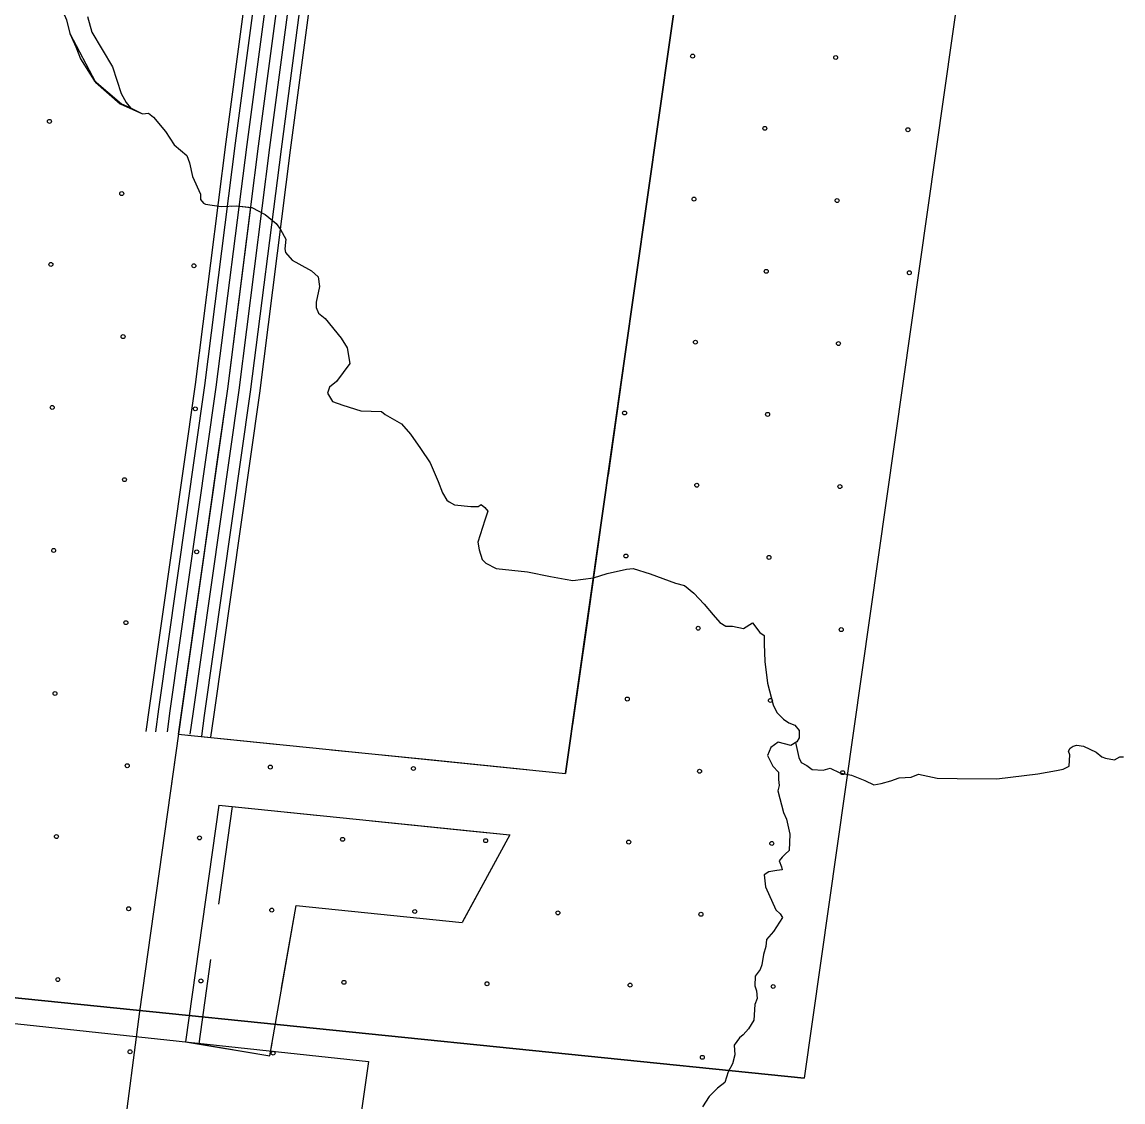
# Model space of a CAD drawing. Extents: x 1551132 to 1791609, y 378168 to 563823.
# Drawn here: x 1614296 to 1617256, y 449826 to 452730 of the extents above; entities that cross this region are included whole.
import ezdxf

# ---------------------------------------------------------------- set-up
doc = ezdxf.new("R2010")
doc.units = 0
for name, color, linetype in [('DESIGN - EROSION CONTROL - Devices', 7, 'Continuous'), ('DESIGN - SCRATCH - User 1', 7, 'Continuous'), ('DESIGN - TRANSPORTATION - Text', 7, 'Continuous'), ('SURVEY - CONTOURS - Index with Text', 7, 'Continuous'), ('SURVEY - VEGETATION - Features with Text', 7, 'Continuous')]:
    doc.layers.add(name, color=color, linetype=linetype)

msp = doc.modelspace()

# ---------------------------------------------------------------- linework, layer by layer
at = {"layer": 'DESIGN - EROSION CONTROL - Devices'}
msp.add_lwpolyline([(1613850.421, 450082.813), (1615227.513, 449935.493)], dxfattribs=at)
for centre in [(1616098.885, 452638.255), (1616098.885, 452638.255), (1616483.438, 452634.522), (1616483.438, 452634.522), (1614370.263, 452462.78), (1614370.263, 452462.78), (1616293.028, 452444.112), (1616293.028, 452444.112), (1616677.581, 452440.378), (1616677.581, 452440.378), (1614564.407, 452268.636), (1614564.407, 452268.636), (1616102.619, 452253.702), (1616102.619, 452253.702), (1616487.171, 452249.969), (1616487.171, 452249.969), (1614373.997, 452078.227), (1614373.997, 452078.227), (1614758.55, 452074.493), (1614758.55, 452074.493), (1616296.762, 452059.559), (1616296.762, 452059.559), (1616681.315, 452055.825), (1616681.315, 452055.825), (1614568.14, 451884.083), (1614568.14, 451884.083), (1616106.352, 451869.149), (1616106.352, 451869.149), (1616490.905, 451865.416), (1616490.905, 451865.416), (1614377.731, 451693.674), (1614377.731, 451693.674), (1614762.283, 451689.94), (1614762.283, 451689.94), (1615915.942, 451678.74), (1615915.942, 451678.74), (1616300.495, 451675.006), (1616300.495, 451675.006), (1614571.874, 451499.53), (1614571.874, 451499.53), (1616110.086, 451484.596), (1616110.086, 451484.596), (1616494.639, 451480.863), (1616494.639, 451480.863), (1614381.464, 451309.121), (1614381.464, 451309.121), (1614766.017, 451305.387), (1614766.017, 451305.387), (1615919.676, 451294.187), (1615919.676, 451294.187), (1616304.229, 451290.453), (1616304.229, 451290.453), (1614575.607, 451114.977), (1614575.607, 451114.977), (1616113.819, 451100.043), (1616113.819, 451100.043), (1616498.372, 451096.31), (1616498.372, 451096.31), (1614385.198, 450924.568), (1614385.198, 450924.568), (1615923.409, 450909.634), (1615923.409, 450909.634), (1616307.962, 450905.9), (1616307.962, 450905.9), (1614579.341, 450730.425), (1614579.341, 450730.425), (1614963.894, 450726.691), (1614963.894, 450726.691), (1615348.447, 450722.957), (1615348.447, 450722.957), (1616117.553, 450715.49), (1616117.553, 450715.49), (1616502.106, 450711.757), (1616502.106, 450711.757), (1614388.931, 450540.015), (1614388.931, 450540.015), (1614773.484, 450536.281), (1614773.484, 450536.281), (1615158.037, 450532.548), (1615158.037, 450532.548), (1615542.59, 450528.814), (1615542.59, 450528.814), (1615927.143, 450525.081), (1615927.143, 450525.081), (1616311.696, 450521.347), (1616311.696, 450521.347), (1614583.074, 450345.872), (1614583.074, 450345.872), (1614967.627, 450342.138), (1614967.627, 450342.138), (1615352.18, 450338.405), (1615352.18, 450338.405), (1615736.733, 450334.671), (1615736.733, 450334.671), (1616121.286, 450330.937), (1616121.286, 450330.937), (1614392.665, 450155.462), (1614392.665, 450155.462), (1614777.218, 450151.728), (1614777.218, 450151.728), (1615161.771, 450147.995), (1615161.771, 450147.995), (1615546.323, 450144.261), (1615546.323, 450144.261), (1615930.876, 450140.528), (1615930.876, 450140.528), (1616315.429, 450136.794), (1616315.429, 450136.794), (1614586.808, 449961.319), (1614586.808, 449961.319), (1614971.361, 449957.585), (1614971.361, 449957.585), (1616125.02, 449946.385), (1616125.02, 449946.385)]:
    msp.add_circle(centre, 5.28, dxfattribs=at)
at = {"layer": 'DESIGN - SCRATCH - User 1'}
for points in [[(1615757.501, 450709.305), (1616289.999, 454458.454)], [(1616929.351, 453626.507), (1616398.636, 449889.934)], [(1614415.992, 452735.449), (1614424.701, 452699.157)], [(1614424.701, 452699.157), (1614494.215, 452568.278), (1614560.622, 452509.735), (1614620.112, 452482.693), (1614636.145, 452484.526), (1614650.053, 452474.359), (1614681.703, 452435.958), (1614705.36, 452399.632), (1614739.11, 452371.232), (1614746.918, 452351.106), (1614754.576, 452314.955), (1614776.117, 452266.629), (1614775.975, 452252.604), (1614783.883, 452242.503), (1614789.867, 452240.437), (1614831.832, 452233.986), (1614873.881, 452235.553), (1614910.339, 452231.528)], [(1614910.339, 452231.528), (1614848.507, 451743.982), (1614716.568, 450815.574)], [(1614716.568, 450815.574), (1615757.501, 450709.305)], [(1616398.636, 449889.934), (1613864.262, 450148.665)], [(1615227.513, 449935.493), (1615012.934, 448429.637), (1614993.235, 448286.975)]]:
    msp.add_lwpolyline(points, dxfattribs=at)
at = {"layer": 'DESIGN - TRANSPORTATION - Text'}
for points in [[(1614472.566, 452744.758), (1614484.166, 452702.548), (1614539.298, 452609.788), (1614562.606, 452537.394), (1614576.38, 452513.202), (1614588.255, 452499.052), (1614620.112, 452482.693), (1614636.145, 452484.526), (1614650.053, 452474.359), (1614681.703, 452435.958), (1614705.36, 452399.632), (1614739.11, 452371.232), (1614746.918, 452351.106), (1614754.576, 452314.955), (1614776.117, 452266.629), (1614775.975, 452252.604), (1614783.883, 452242.503), (1614789.867, 452240.437), (1614831.832, 452233.986), (1614873.881, 452235.553), (1614913.864, 452231.136), (1614949.713, 452212.728), (1614979.496, 452188.369), (1614991.345, 452172.21), (1615005.095, 452146.018), (1615002.845, 452119.984), (1615004.745, 452109.942), (1615022.561, 452089.716), (1615040.477, 452079.516), (1615074.318, 452061.124), (1615092.176, 452044.907), (1615095.918, 452018.814), (1615087.51, 451976.813), (1615087.368, 451962.788), (1615093.218, 451946.696), (1615111.092, 451932.479), (1615154.608, 451879.919), (1615170.366, 451853.702), (1615177.957, 451811.542), (1615141.466, 451763.816), (1615123.3, 451747.974), (1615117.142, 451731.998), (1615130.933, 451709.815), (1615158.849, 451699.506), (1615206.74, 451684.981), (1615262.755, 451682.397), (1615272.68, 451674.272), (1615316.479, 451649.771), (1615340.22, 451621.471), (1615367.861, 451583.103), (1615393.502, 451544.76), (1615415.027, 451494.434), (1615426.743, 451464.25), (1615438.551, 451444.083)], [(1615438.551, 451444.083), (1615444.518, 451440.016), (1615458.451, 451431.858), (1615502.433, 451427.391), (1615522.449, 451427.182), (1615530.507, 451433.116), (1615540.44, 451424.991), (1615548.348, 451414.89), (1615540.107, 451390.923), (1615521.507, 451330.997), (1615525.316, 451310.913), (1615533.065, 451284.779), (1615542.973, 451274.653), (1615570.856, 451260.336), (1615654.829, 451251.453), (1615716.744, 451238.786), (1615756.71, 451232.361), (1615776.685, 451228.144), (1615832.792, 451235.586), (1615868.932, 451247.236), (1615921.081, 451258.72), (1615939.114, 451260.537), (1615985.005, 451246.028), (1616052.811, 451221.277), (1616076.761, 451215.019), (1616102.585, 451194.71), (1616130.31, 451164.359), (1616154.051, 451136.059), (1616171.859, 451115.833), (1616187.775, 451105.649), (1616205.783, 451105.458), (1616235.74, 451099.133), (1616259.915, 451114.916), (1616279.673, 451088.657), (1616291.597, 451080.524), (1616291.389, 451058.473), (1616292.914, 451010.364), (1616300.355, 450952.162), (1616315.797, 450893.886), (1616325.605, 450873.743), (1616343.446, 450855.518), (1616357.354, 450845.359), (1616373.304, 450839.176), (1616385.178, 450825.026), (1616385.078, 450815.009), (1616384.978, 450804.983), (1616378.879, 450795.033), (1616362.771, 450785.175), (1616328.83, 450793.541), (1616308.68, 450779.724), (1616300.464, 450757.765), (1616314.197, 450729.565), (1616330.046, 450713.364), (1616329.855, 450693.322), (1616331.696, 450677.272), (1616327.555, 450663.288), (1616342.996, 450605.011), (1616350.829, 450586.886), (1616360.445, 450546.71), (1616358.012, 450502.642), (1616347.904, 450492.725), (1616339.821, 450484.792), (1616331.721, 450474.858), (1616337.571, 450458.758), (1616339.496, 450450.724), (1616325.463, 450448.866), (1616303.413, 450445.082), (1616291.33, 450437.199), (1616295.014, 450405.09), (1616322.43, 450342.68), (1616334.338, 450332.538), (1616340.246, 450322.454), (1616315.855, 450284.628), (1616297.63, 450262.769), (1616295.455, 450244.752), (1616289.239, 450222.776), (1616284.955, 450194.759), (1616280.839, 450182.775), (1616266.656, 450164.892), (1616266.397, 450138.833), (1616270.264, 450124.766), (1616272.072, 450104.707), (1616265.914, 450088.74), (1616263.497, 450046.68), (1616249.256, 450022.771), (1616235.09, 450006.887), (1616225.007, 449998.979), (1616210.807, 449979.078), (1616212.549, 449953.011), (1616206.315, 449929.027), (1616194.091, 449907.101), (1616185.808, 449879.134), (1616165.641, 449863.309), (1616143.417, 449841.491), (1616125.134, 449813.624)], [(1616375.612, 450793.033), (1616384.47, 450752.882), (1616390.337, 450738.798), (1616406.27, 450730.615), (1616420.178, 450720.448), (1616450.177, 450718.131), (1616468.243, 450723.956), (1616494.142, 450711.664), (1616526.108, 450705.323), (1616561.991, 450690.922), (1616585.89, 450678.647), (1616605.94, 450682.447), (1616632.031, 450690.197), (1616654.122, 450697.981), (1616686.163, 450699.656), (1616706.254, 450707.464), (1616756.186, 450696.931), (1616810.218, 450696.364), (1616916.274, 450695.272), (1617026.48, 450708.156), (1617076.604, 450717.657), (1617094.653, 450721.482), (1617110.745, 450729.332), (1617113.036, 450759.366), (1617109.136, 450769.433), (1617113.211, 450777.408), (1617121.278, 450783.333), (1617131.303, 450785.233), (1617149.294, 450783.042), (1617183.16, 450766.658), (1617199.051, 450754.466), (1617209.017, 450750.357), (1617232.992, 450746.099), (1617247.083, 450753.974), (1617257.083, 450753.866)]]:
    msp.add_lwpolyline(points, dxfattribs=at)
at = {"layer": 'SURVEY - CONTOURS - Index with Text'}
for points in [[(1615336.256, 455308.909), (1615260.99, 454766.786), (1615222.475, 454580.915), (1615201.442, 454352.717), (1615161.059, 454024.575), (1615095.485, 453610.589), (1615013.529, 453016.44), (1614931.23, 452396.241), (1614848.507, 451743.982), (1614724.842, 450873.818), (1614612.061, 450069.646), (1614520.671, 449367.403)], [(1615249.258, 455320.109), (1615174.509, 454781.736), (1615135.585, 454593.882), (1615114.219, 454362.1), (1615074.186, 454036.8), (1615008.712, 453623.448), (1614926.606, 453028.207), (1614844.241, 452407.533), (1614761.575, 451755.674), (1614637.986, 450886.084), (1614629.053, 450822.358)], [(1615274.757, 455316.825), (1615199.867, 454777.353), (1615161.059, 454590.081), (1615139.793, 454359.35), (1615099.652, 454033.217), (1615034.153, 453619.673), (1614952.088, 453024.757), (1614869.748, 452404.216), (1614787.058, 451752.249), (1614663.452, 450882.484), (1614654.886, 450821.416)], [(1615305.506, 455312.867), (1615230.425, 454772.07), (1615191.767, 454585.498), (1615170.617, 454356.034), (1615130.36, 454028.892), (1615064.819, 453615.131), (1614982.813, 453020.599), (1614900.489, 452400.232), (1614817.782, 451748.115), (1614694.151, 450878.151), (1614686.218, 450821.583)], [(1615336.256, 455308.909), (1615260.99, 454766.786), (1615222.475, 454580.915), (1615201.442, 454352.717), (1615161.059, 454024.575), (1615095.485, 453610.589), (1615013.529, 453016.44), (1614931.23, 452396.241), (1614848.507, 451743.982), (1614724.842, 450873.818), (1614716.884, 450817.058)], [(1615367.005, 455304.95), (1615291.556, 454761.503), (1615253.182, 454576.331), (1615232.266, 454349.4), (1615191.758, 454020.258), (1615126.151, 453606.047), (1615044.245, 453012.282), (1614961.971, 452392.249), (1614879.231, 451739.849), (1614755.533, 450869.484), (1614747.867, 450814.816)], [(1615397.754, 455300.992), (1615322.114, 454756.219), (1615283.89, 454571.748), (1615263.09, 454346.083), (1615222.466, 454015.933), (1615156.817, 453601.506), (1615074.969, 453008.123), (1614992.712, 452388.266), (1614909.955, 451735.715), (1614786.233, 450865.151), (1614778.499, 450810.033)], [(1615422.262, 455297.842), (1615346.488, 454752.011), (1615308.373, 454568.098), (1615287.665, 454343.442), (1615246.94, 454012.491), (1615181.267, 453597.881), (1615099.46, 453004.815), (1615017.228, 452385.082), (1614934.446, 451732.423), (1614810.707, 450861.692), (1614803.032, 450806.941)], [(1614716.801, 450816.483), (1614612.061, 450069.646), (1614520.671, 449367.403), (1614399.24, 448515.247), (1614343.975, 448086.886), (1614344.891, 448038.977), (1614347.091, 448027.06)]]:
    msp.add_lwpolyline(points, dxfattribs=at)
at = {"layer": 'SURVEY - VEGETATION - Features with Text'}
for points in [[(1616289.999, 454458.454), (1615757.501, 450709.305)], [(1616929.351, 453626.507), (1616398.636, 449889.934)], [(1614355.411, 452876.261), (1614415.992, 452735.449), (1614424.701, 452699.157)], [(1614415.992, 452735.449), (1614424.701, 452699.157)], [(1614424.701, 452699.157), (1614440.667, 452662.864), (1614453.725, 452630.93), (1614490.007, 452572.862), (1614564.122, 452510.36), (1614595.496, 452495.335)], [(1614424.701, 452699.157), (1614440.667, 452662.864), (1614453.725, 452630.93), (1614490.007, 452572.862), (1614564.122, 452510.36), (1614586.147, 452499.81)], [(1616041.096, 452705.999), (1616003.972, 452444.609)], [(1614595.496, 452495.335), (1614620.112, 452482.693), (1614636.145, 452484.526), (1614650.053, 452474.359), (1614681.703, 452435.958), (1614705.36, 452399.632), (1614739.11, 452371.232), (1614746.918, 452351.106), (1614754.576, 452314.955), (1614776.117, 452266.629), (1614775.975, 452252.604), (1614783.883, 452242.503), (1614789.867, 452240.437), (1614831.832, 452233.986), (1614873.881, 452235.553), (1614910.339, 452231.528)], [(1614595.496, 452495.335), (1614620.112, 452482.693), (1614636.145, 452484.526), (1614650.053, 452474.359), (1614681.703, 452435.958), (1614705.36, 452399.632), (1614739.11, 452371.232), (1614746.918, 452351.106), (1614754.576, 452314.955), (1614757.501, 452308.388)], [(1616003.972, 452444.609), (1615966.847, 452183.227)], [(1614910.339, 452231.528), (1614848.507, 451743.982), (1614716.568, 450815.574)], [(1614860.448, 452235.053), (1614873.881, 452235.553), (1614910.339, 452231.528)], [(1614910.339, 452231.528), (1614877.123, 451969.63)], [(1615945.748, 452034.715), (1615908.623, 451773.333)], [(1614858.248, 451820.817), (1614848.507, 451743.982), (1614822.257, 451559.277)], [(1615908.623, 451773.333), (1615871.499, 451511.952)], [(1614822.257, 451559.285), (1614785.116, 451297.912)], [(1615850.408, 451363.439), (1615813.284, 451102.049)], [(1614764.008, 451149.4), (1614726.859, 450888.018)], [(1615813.284, 451102.049), (1615776.159, 450840.667)], [(1614726.867, 450888.026), (1614716.568, 450815.574)], [(1614716.568, 450815.574), (1615757.501, 450709.305)], [(1614716.568, 450815.574), (1614979.186, 450788.765)], [(1615128.408, 450773.532), (1615391.035, 450746.715)], [(1615391.027, 450746.715), (1615653.662, 450719.906)], [(1614825.098, 450624.286), (1614735.925, 449988.428)], [(1614860.989, 450620.619), (1614824.131, 450357.829)], [(1614825.098, 450624.286), (1615607.78, 450544.384)], [(1614860.989, 450620.619), (1615087.717, 450597.477)], [(1615236.939, 450582.244), (1615499.566, 450555.435)], [(1615607.78, 450544.384), (1615479.116, 450308.703)], [(1615607.78, 450544.384), (1615481.283, 450312.67)], [(1615499.557, 450555.435), (1615607.78, 450544.384)], [(1614735.925, 449988.428), (1614962.453, 449950.61), (1615033.093, 450354.246)], [(1614994.227, 450132.19), (1615033.093, 450354.246)], [(1615033.093, 450354.246), (1615479.116, 450308.703)], [(1615033.093, 450354.246), (1615295.712, 450327.429)], [(1615444.933, 450312.195), (1615479.116, 450308.703)], [(1614803.307, 450209.275), (1614771.499, 449982.486)], [(1613864.262, 450148.665), (1616398.636, 449889.934)], [(1613850.421, 450082.813), (1615227.513, 449935.493)], [(1614771.499, 449982.486), (1614962.453, 449950.61), (1614968.369, 449984.428)], [(1615227.513, 449935.493), (1615012.934, 448429.637), (1614938.636, 447854.214)]]:
    msp.add_lwpolyline(points, dxfattribs=at)

doc.saveas('drawing.dxf')
